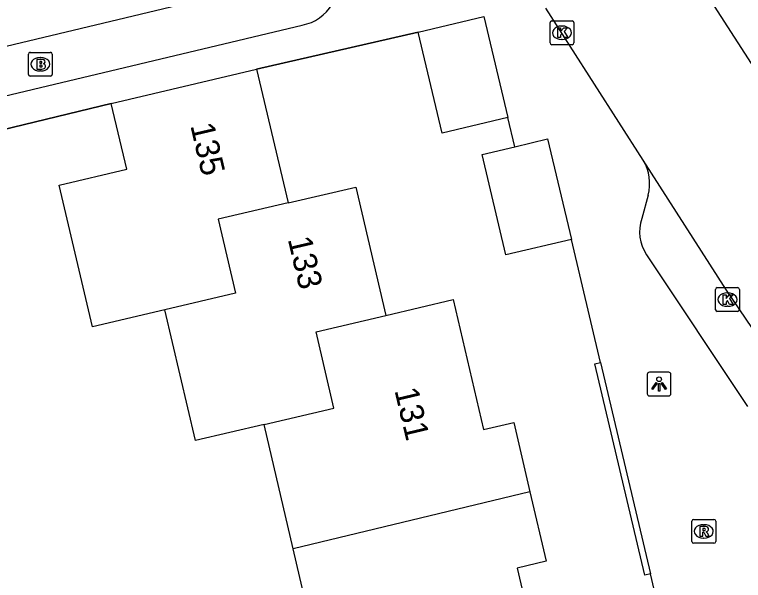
# Model space of a CAD drawing. Extents: x 158038 to 159242, y 380133 to 381214.
# Drawn here: x 158844.01 to 158874.58, y 380468.97 to 380492.7 of the extents above; entities that cross this region are included whole.
import ezdxf

# ---------------------------------------------------------------- set-up
doc = ezdxf.new("R2010")
doc.units = 0
for name, color, linetype in [('IMGEO_Brandkraan', 7, 'Continuous'), ('IMGEO_Hek', 7, 'Continuous'), ('IMGEO_Kolk', 7, 'Continuous'), ('IMGEO_Lichtpunt', 7, 'Continuous'), ('IMGEO_Muur', 7, 'Continuous'), ('IMGEO_Pand', 7, 'Continuous'), ('IMGEO_Pand_nummerreeks', 7, 'Continuous'), ('IMGEO_Rijbaan_lokaal_open', 7, 'Continuous'), ('IMGEO_Rioolput', 7, 'Continuous'), ('IMGEO_Voetpad_open', 7, 'Continuous')]:
    doc.layers.add(name, color=color, linetype=linetype)

msp = doc.modelspace()

# ---------------------------------------------------------------- linework, layer by layer
at = {"layer": 'IMGEO_Brandkraan'}
for p, q in [((158844.593, 380490.189), (158844.593, 380491.041)), ((158844.668, 380491.115), (158845.52, 380491.115)), ((158845.081, 380490.895), (158845.106, 380490.895)), ((158845.594, 380491.041), (158845.594, 380490.189)), ((158845.104, 380490.335), (158845.079, 380490.335)), ((158845.52, 380490.115), (158844.668, 380490.115))]:
    msp.add_line(p, q, dxfattribs=at)
for points in [[(158844.593, 380490.189), (158844.593, 380491.041)], [(158844.668, 380491.115), (158845.52, 380491.115)], [(158845.594, 380491.041), (158845.594, 380490.189)], [(158844.941, 380490.815), (158844.941, 380490.415), (158845.154, 380490.415)], [(158845.172, 380490.815), (158844.941, 380490.815)], [(158845.12, 380490.734), (158845.066, 380490.734), (158845.066, 380490.658)], [(158845.066, 380490.658), (158845.119, 380490.658)], [(158845.128, 380490.582), (158845.066, 380490.582), (158845.066, 380490.501)], [(158845.066, 380490.501), (158845.128, 380490.501)], [(158845.52, 380490.115), (158844.668, 380490.115)]]:
    msp.add_lwpolyline(points, dxfattribs=at)
for centre, radius, start, end in [((158844.67, 380491.039), 0.0765, 91.552, 178.448), ((158844.67, 380491.039), 0.0765, 91.552, 178.448), ((158845.518, 380491.039), 0.0765, 1.552, 88.448), ((158845.518, 380491.039), 0.0765, 1.552, 88.448), ((158845.121, 380490.696), 0.0379, 267.8285, 90.9355), ((158845.129, 380490.541), 0.0404, 269.8759, 90.5077), ((158845.176, 380490.67), 0.145, 59.4692, 91.5367), ((158845.201, 380490.717), 0.0922, 285.5137, 58.1501), ((158845.206, 380490.525), 0.105, 301.3115, 78.989), ((158845.16, 380490.666), 0.251, 268.6676, 293.5347), ((158844.67, 380490.191), 0.0765, 181.552, 268.448), ((158844.67, 380490.191), 0.0765, 181.552, 268.448), ((158845.518, 380490.191), 0.0765, 271.552, 358.448), ((158845.518, 380490.191), 0.0765, 271.552, 358.448)]:
    msp.add_arc(centre, radius, start, end, dxfattribs=at)
for centre, major_axis, ratio, start_param, end_param in [((158845.08, 380490.615), (-0.387, 0.002), 0.722429, 4.712389, 7.853982), ((158845.105, 380490.615), (-0.39, 0.002), 0.717154, 1.570796, 4.712389)]:
    msp.add_ellipse(centre, major_axis=major_axis, ratio=ratio, start_param=start_param, end_param=end_param, dxfattribs=at)
at = {"layer": 'IMGEO_Hek'}
for points in [[(158854.153, 380490.41), (158860.938, 380491.964)], [(158839.339, 380483.136), (158838.469, 380486.643), (158848.066, 380488.967)]]:
    msp.add_lwpolyline(points, dxfattribs=at)
at = {"layer": 'IMGEO_Kolk'}
for p, q in [((158866.544, 380492.436), (158867.396, 380492.436)), ((158866.469, 380491.51), (158866.469, 380492.362)), ((158866.957, 380492.216), (158866.982, 380492.216)), ((158867.47, 380492.362), (158867.47, 380491.51)), ((158866.98, 380491.656), (158866.955, 380491.656)), ((158867.396, 380491.436), (158866.544, 380491.436)), ((158873.407, 380480.32), (158873.407, 380481.172)), ((158873.482, 380481.246), (158874.334, 380481.246)), ((158874.408, 380481.172), (158874.408, 380480.32)), ((158873.895, 380481.026), (158873.92, 380481.026)), ((158873.918, 380480.466), (158873.893, 380480.466)), ((158874.334, 380480.246), (158873.482, 380480.246))]:
    msp.add_line(p, q, dxfattribs=at)
for points in [[(158866.544, 380492.436), (158867.396, 380492.436)], [(158866.469, 380491.51), (158866.469, 380492.362)], [(158866.79, 380492.136), (158866.913, 380492.136), (158866.913, 380491.985), (158867.043, 380492.136), (158867.207, 380492.136), (158867.061, 380491.985), (158867.214, 380491.736), (158867.062, 380491.736), (158866.977, 380491.9), (158866.913, 380491.833), (158866.913, 380491.736), (158866.79, 380491.736), (158866.79, 380492.136)], [(158867.47, 380492.362), (158867.47, 380491.51)], [(158867.396, 380491.436), (158866.544, 380491.436)], [(158873.407, 380480.32), (158873.407, 380481.172)], [(158873.482, 380481.246), (158874.334, 380481.246)], [(158874.408, 380481.172), (158874.408, 380480.32)], [(158873.728, 380480.946), (158873.851, 380480.946), (158873.851, 380480.795), (158873.981, 380480.946), (158874.145, 380480.946), (158873.999, 380480.795), (158874.152, 380480.546), (158874, 380480.546), (158873.915, 380480.71), (158873.851, 380480.643), (158873.851, 380480.546), (158873.728, 380480.546), (158873.728, 380480.946)], [(158874.334, 380480.246), (158873.482, 380480.246)]]:
    msp.add_lwpolyline(points, dxfattribs=at)
for centre, start, end in [((158866.546, 380492.36), 91.552, 178.448), ((158866.546, 380492.36), 91.552, 178.448), ((158867.394, 380492.36), 1.552, 88.448), ((158867.394, 380492.36), 1.552, 88.448), ((158866.546, 380491.512), 181.552, 268.448), ((158866.546, 380491.512), 181.552, 268.448), ((158867.394, 380491.512), 271.552, 358.448), ((158867.394, 380491.512), 271.552, 358.448), ((158873.484, 380481.17), 91.552, 178.448), ((158873.484, 380481.17), 91.552, 178.448), ((158874.332, 380481.17), 1.552, 88.448), ((158874.332, 380481.17), 1.552, 88.448), ((158873.484, 380480.322), 181.552, 268.448), ((158873.484, 380480.322), 181.552, 268.448), ((158874.332, 380480.322), 271.552, 358.448), ((158874.332, 380480.322), 271.552, 358.448)]:
    msp.add_arc(centre, 0.0765, start, end, dxfattribs=at)
for centre, major_axis, ratio, start_param, end_param in [((158866.956, 380491.936), (-0.387, 0.002), 0.722429, 4.712389, 7.853982), ((158866.981, 380491.936), (-0.39, 0.002), 0.717154, 1.570796, 4.712389), ((158873.894, 380480.746), (-0.387, 0.002), 0.722429, 4.712389, 7.853982), ((158873.919, 380480.746), (-0.39, 0.002), 0.717154, 1.570796, 4.712389)]:
    msp.add_ellipse(centre, major_axis=major_axis, ratio=ratio, start_param=start_param, end_param=end_param, dxfattribs=at)
at = {"layer": 'IMGEO_Lichtpunt'}
for p, q in [((158870.543, 380477.606), (158870.543, 380476.799)), ((158870.543, 380477.606), (158870.543, 380476.799)), ((158871.445, 380477.701), (158870.637, 380477.701)), ((158871.445, 380477.701), (158870.637, 380477.701)), ((158871.539, 380476.799), (158871.539, 380477.606)), ((158871.539, 380476.799), (158871.539, 380477.606)), ((158870.637, 380476.705), (158871.445, 380476.705)), ((158870.637, 380476.705), (158871.445, 380476.705))]:
    msp.add_line(p, q, dxfattribs=at)
for points in [[(158870.917, 380477.27), (158870.956, 380477.242), (158870.768, 380476.98), (158870.73, 380477.007), (158870.917, 380477.27)], [(158871.019, 380477.222), (158871.066, 380477.222), (158871.066, 380476.9), (158871.019, 380476.9), (158871.019, 380477.222)], [(158871.129, 380477.242), (158871.167, 380477.269), (158871.354, 380477.007), (158871.315, 380476.979), (158871.129, 380477.242)]]:
    msp.add_lwpolyline(points, dxfattribs=at)
msp.add_circle((158871.042, 380477.404), 0.0994, dxfattribs=at)
for centre, start, end in [((158870.637, 380477.606), 90, 180), ((158870.637, 380477.606), 90, 180), ((158871.445, 380477.606), 0, 90), ((158871.445, 380477.606), 0, 90), ((158870.637, 380476.799), 180, 270), ((158870.637, 380476.799), 180, 270), ((158871.445, 380476.799), 270, 0), ((158871.445, 380476.799), 270, 360)]:
    msp.add_arc(centre, 0.0946, start, end, dxfattribs=at)
at = {"layer": 'IMGEO_Muur'}
for points in [[(158870.674, 380469.246), (158870.44, 380469.191), (158868.35, 380478.048), (158868.584, 380478.103)], [(158868.584, 380478.103), (158870.674, 380469.246)]]:
    msp.add_lwpolyline(points, dxfattribs=at)
at = {"layer": 'IMGEO_Pand'}
for points in [[(158860.938, 380491.964), (158863.695, 380492.621), (158864.701, 380488.387)], [(158864.701, 380488.387), (158861.944, 380487.73), (158860.938, 380491.964)], [(158848.066, 380488.967), (158854.153, 380490.41)], [(158854.153, 380490.41), (158855.483, 380484.8)], [(158850.32, 380480.32), (158847.275, 380479.609), (158845.888, 380485.54), (158848.719, 380486.212), (158848.066, 380488.967)], [(158864.988, 380487.157), (158866.367, 380487.492), (158867.366, 380483.268)], [(158867.366, 380483.268), (158864.612, 380482.617), (158863.617, 380486.824), (158864.988, 380487.157)], [(158855.483, 380484.8), (158858.326, 380485.464), (158859.584, 380480.084)], [(158855.483, 380484.8), (158852.549, 380484.115), (158853.274, 380481.01), (158850.32, 380480.32)], [(158859.584, 380480.084), (158862.408, 380480.744), (158863.679, 380475.302), (158864.945, 380475.598), (158865.626, 380472.685)], [(158854.473, 380475.506), (158851.602, 380474.835), (158850.32, 380480.32)], [(158854.473, 380475.506), (158857.403, 380476.191), (158856.654, 380479.399), (158859.584, 380480.084)], [(158855.692, 380470.289), (158854.473, 380475.506)], [(158865.626, 380472.685), (158855.692, 380470.289)], [(158865.626, 380472.685), (158866.307, 380469.77), (158865.096, 380469.486), (158866.379, 380463.995), (158863.53, 380463.329)], [(158856.967, 380464.831), (158855.692, 380470.289)]]:
    msp.add_lwpolyline(points, dxfattribs=at)
at = {"layer": 'IMGEO_Rijbaan_lokaal_open'}
for points in [[(158869.564, 380498.984), (158870.093, 380498.118), (158879.714, 380483.199), (158880.279, 380482.381)], [(158858.997, 380495.03), (158838.961, 380490.246)], [(158870.375, 380486.594), (158866.292, 380492.974)], [(158875.228, 380479.144), (158873.862, 380481.136), (158870.375, 380486.594)]]:
    msp.add_lwpolyline(points, dxfattribs=at)
at = {"layer": 'IMGEO_Rioolput'}
for p, q in [((158872.413, 380470.6), (158872.413, 380471.452)), ((158872.488, 380471.526), (158873.34, 380471.526)), ((158872.901, 380471.306), (158872.926, 380471.306)), ((158873.414, 380471.452), (158873.414, 380470.6)), ((158872.924, 380470.746), (158872.899, 380470.746)), ((158873.34, 380470.526), (158872.488, 380470.526))]:
    msp.add_line(p, q, dxfattribs=at)
for points in [[(158872.413, 380470.6), (158872.413, 380471.452)], [(158872.488, 380471.526), (158873.34, 380471.526)], [(158873.414, 380471.452), (158873.414, 380470.6)], [(158873.002, 380471.224), (158872.75, 380471.226), (158872.75, 380470.826)], [(158872.928, 380471.145), (158872.874, 380471.145), (158872.874, 380471.064)], [(158872.874, 380471.064), (158872.926, 380471.064)], [(158872.75, 380470.826), (158872.874, 380470.826), (158872.874, 380470.988), (158872.885, 380470.988)], [(158872.932, 380470.959), (158873.003, 380470.826), (158873.143, 380470.826), (158873.078, 380470.952)], [(158873.34, 380470.526), (158872.488, 380470.526)]]:
    msp.add_lwpolyline(points, dxfattribs=at)
for centre, radius, start, end in [((158872.49, 380471.45), 0.0765, 91.552, 178.448), ((158872.49, 380471.45), 0.0765, 91.552, 178.448), ((158873.338, 380471.45), 0.0765, 1.552, 88.448), ((158873.338, 380471.45), 0.0765, 1.552, 88.448), ((158872.91, 380471.253), 0.19, 274.7715, 282.9687), ((158872.934, 380471.049), 0.0964, 77.0061, 93.1865), ((158872.948, 380471.106), 0.0378, 276.6634, 79.6772), ((158873.001, 380471.114), 0.109, 350.3612, 89.416), ((158872.999, 380471.114), 0.112, 277.5842, 350.9817), ((158872.983, 380470.899), 0.108, 29.5134, 73.7905), ((158872.884, 380470.935), 0.0533, 26.0293, 88.6989), ((158872.49, 380470.602), 0.0765, 181.552, 268.448), ((158872.49, 380470.602), 0.0765, 181.552, 268.448), ((158873.338, 380470.602), 0.0765, 271.552, 358.448), ((158873.338, 380470.602), 0.0765, 271.552, 358.448)]:
    msp.add_arc(centre, radius, start, end, dxfattribs=at)
for centre, major_axis, ratio, start_param, end_param in [((158872.9, 380471.026), (-0.387, 0.002), 0.722429, 4.712389, 7.853982), ((158872.925, 380471.026), (-0.39, 0.002), 0.717154, 1.570796, 4.712389)]:
    msp.add_ellipse(centre, major_axis=major_axis, ratio=ratio, start_param=start_param, end_param=end_param, dxfattribs=at)
at = {"layer": 'IMGEO_Voetpad_open'}
for points in [[(158842.382, 380488.992), (158856.078, 380492.259)], [(158860.938, 380491.964), (158854.153, 380490.41)], [(158848.066, 380488.967), (158838.469, 380486.643), (158839.339, 380483.136)], [(158864.988, 380487.157), (158864.701, 380488.387)], [(158870.577, 380485.124), (158870.312, 380484.15)], [(158868.584, 380478.103), (158867.366, 380483.268)], [(158870.511, 380482.627), (158874.747, 380476.263)], [(158871.61, 380465.306), (158870.674, 380469.246)]]:
    msp.add_lwpolyline(points, dxfattribs=at)
for centre, radius, start, end in [((158855.763, 380494.038), 1.806, 280.0396, 330.1653), ((158868.799, 380485.629), 1.848, 344.1603, 31.4883), ((158871.956, 380483.59), 1.737, 161.1968, 213.6918)]:
    msp.add_arc(centre, radius, start, end, dxfattribs=at)

# ---------------------------------------------------------------- texts
at = {"layer": 'IMGEO_Pand_nummerreeks'}
for s, rotation, p in [('135', 283.1476, (158851.379, 380488.046)), ('133', 283.161, (158855.467, 380483.281)), ('131', 283.3379, (158859.939, 380476.942))]:
    msp.add_text(s, height=1, rotation=rotation, dxfattribs=at).set_placement(p)

doc.saveas('drawing.dxf')
